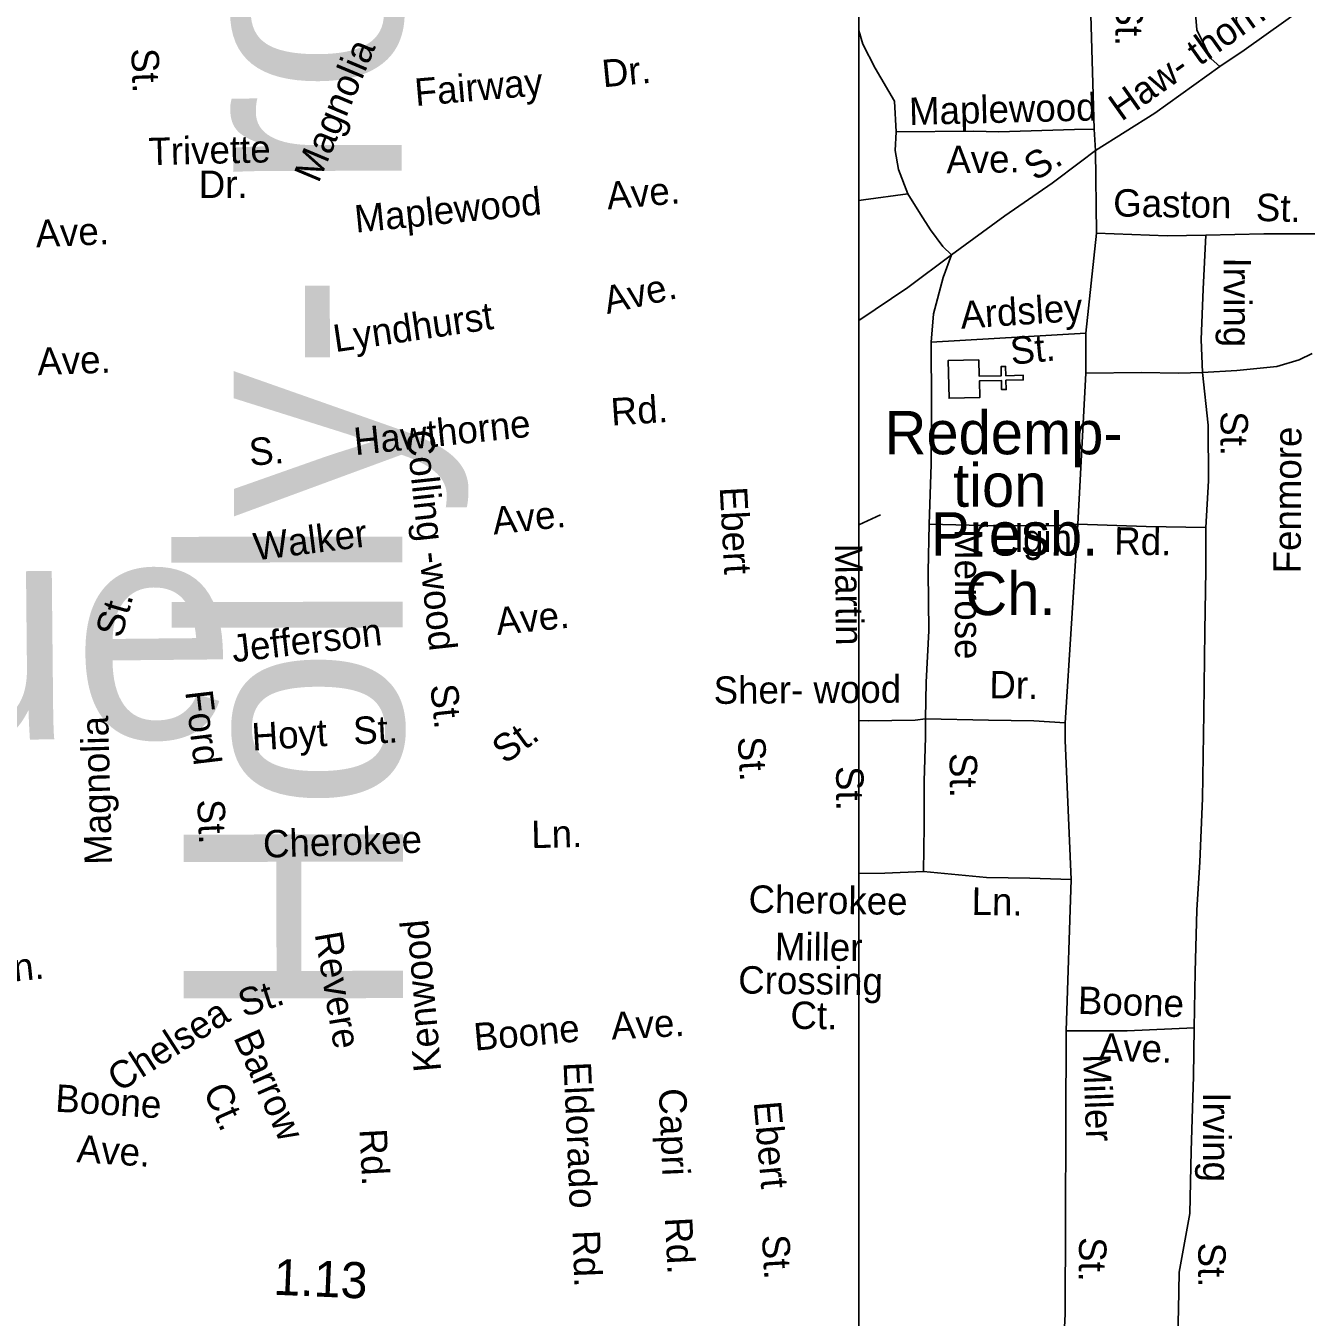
# Model space of a CAD drawing. Extents: x 1553981 to 1780076, y 812965 to 996873.
# Drawn here: x 1631962 to 1632517, y 846992 to 847551 of the extents above; entities that cross this region are included whole.
import ezdxf

# ---------------------------------------------------------------- set-up
doc = ezdxf.new("R2010")
doc.units = 0
for name, color, linetype in [('Default', 7, 'Continuous'), ('Exist Cultural Church CELL', 7, 'Continuous'), ('Exist Hydrographic Creek Single Shore', 7, 'Continuous'), ('Exist Road Non-System Type 51 Label', 7, 'Continuous'), ('Exist Road Primary Interstate Rest Area CELL', 7, 'Continuous'), ('Exist Road Primary NC Service Mileage Hundredths English Label', 7, 'Continuous'), ('Map Preparation Border County Name Lower Right Label', 7, 'Continuous')]:
    doc.layers.add(name, color=color, linetype=linetype)

msp = doc.modelspace()

# ---------------------------------------------------------------- linework, layer by layer
at = {"layer": 'Default'}
msp.add_lwpolyline([(1632323.05, 848155.4), (1636375.85, 848155.4), (1636375.85, 845052.3), (1632323.05, 845052.3)], close=True, dxfattribs=at)
at = {"layer": 'Exist Cultural Church CELL'}
msp.add_lwpolyline([(1632375.06, 847406.4), (1632375.25, 847399.29), (1632384.76, 847399.52), (1632384.67, 847403.52), (1632386.66, 847403.57), (1632386.76, 847399.57), (1632394.27, 847399.75), (1632394.32, 847397.75), (1632386.81, 847397.57), (1632386.91, 847393.57), (1632384.91, 847393.52), (1632384.81, 847397.52), (1632375.3, 847397.29), (1632375.46, 847390.08), (1632362.16, 847389.76), (1632361.76, 847406.08)], close=True, dxfattribs=at)
at = {"layer": 'Exist Hydrographic Creek Single Shore'}
msp.add_lwpolyline([(1632323.05, 847334.99), (1632332.45, 847339.29)], dxfattribs=at)
at = {"layer": 'Map Preparation Border County Name Lower Right Label'}
for p, q in [((1632423.58, 847555.92), (1632425, 847506.37)), ((1632425, 847506.37), (1632425.64, 847497.09)), ((1632425.64, 847497.09), (1632426.07, 847461.26)), ((1632426.07, 847461.26), (1632421.4, 847418.04)), ((1632363.25, 847451.87), (1632359.66, 847442.04)), ((1632354.37, 847414.04), (1632421.4, 847418.04)), ((1632421.4, 847418.04), (1632421.4, 847400.69)), ((1632421.4, 847400.69), (1632417.98, 847335.23)), ((1632417.98, 847335.23), (1632412.49, 847249.27)), ((1632415, 847181.37), (1632412.85, 847115.81)), ((1632412.85, 847115.81), (1632412.41, 846993.09)), ((1632412.41, 846993.09), (1632412.02, 846984.64))]:
    msp.add_line(p, q, dxfattribs=at)
for points in [[(1632479.44, 847533.43), (1632475.74, 847536.84), (1632472.9, 847542.24), (1632469.49, 847549.36), (1632468.22, 847565.56), (1632468.11, 847591.8), (1632465.86, 847619.12), (1632464.69, 847639.06), (1632463.91, 847657.44)], [(1632521.17, 847563.12), (1632508.09, 847553.45), (1632489.96, 847540.54), (1632479.44, 847533.43)], [(1632339.23, 847505.2), (1632338.51, 847518.46), (1632330.21, 847532.69), (1632324.76, 847543.12), (1632323.05, 847549.01)], [(1632479.44, 847533.43), (1632451.3, 847513.23), (1632425.64, 847497.09)], [(1632344.35, 847478.32), (1632340.23, 847488.85), (1632338.81, 847497.09), (1632339.23, 847505.2)], [(1632425, 847506.37), (1632416.47, 847506.13), (1632383.53, 847505.18), (1632372.87, 847505.42), (1632339.23, 847505.2)], [(1632425.64, 847497.09), (1632419.11, 847492.26), (1632406.88, 847483.01), (1632386.28, 847468.79), (1632363.25, 847451.87)], [(1632323.05, 847475.49), (1632325.16, 847475.76), (1632344.35, 847478.32)], [(1632363.25, 847451.87), (1632359.42, 847455.57), (1632354.16, 847462.68), (1632349.84, 847469.51), (1632344.35, 847478.32)], [(1632473.41, 847460.42), (1632456.64, 847460.13), (1632426.07, 847461.26)], [(1632473.41, 847460.42), (1632472.28, 847437.1), (1632471.42, 847415.19), (1632471.99, 847400.97)], [(1632521.73, 847460.99), (1632513.49, 847460.99), (1632498.43, 847460.99), (1632473.41, 847460.42)], [(1632363.25, 847451.87), (1632344.3, 847437.83), (1632323.05, 847423.49)], [(1632359.66, 847442.04), (1632355.38, 847426.36), (1632354.37, 847414.04)], [(1632354.37, 847414.04), (1632354.58, 847387.15), (1632354.37, 847361.09), (1632353.57, 847335.23)], [(1632519.46, 847409.22), (1632513.78, 847406.38), (1632504.11, 847403.53), (1632486.77, 847401.83), (1632471.99, 847400.97)], [(1632471.99, 847400.97), (1632461.47, 847400.69), (1632445.56, 847400.97), (1632421.4, 847400.69)], [(1632471.99, 847400.97), (1632474.35, 847378.08), (1632474.49, 847354.09), (1632473.43, 847333.87)], [(1632353.57, 847335.23), (1632353.11, 847314.69), (1632353.39, 847289.1), (1632352.26, 847266.9), (1632351.97, 847250.97)], [(1632417.98, 847335.23), (1632409.24, 847334.68), (1632382.49, 847334.59), (1632353.57, 847335.23)], [(1632473.43, 847333.87), (1632447.47, 847334.25), (1632417.98, 847335.23)], [(1632473.43, 847333.87), (1632473.4, 847315.39), (1632472.99, 847288.91), (1632472.47, 847253.42), (1632471.9, 847216.46), (1632470.74, 847189), (1632469.41, 847168.04), (1632468.77, 847141.31), (1632468.38, 847117.08)], [(1632351.97, 847250.97), (1632347.43, 847250.4), (1632327.25, 847250.12), (1632323.05, 847250.19)], [(1632351.97, 847250.97), (1632351.97, 847243.01), (1632351.35, 847224.02), (1632351.35, 847204.4), (1632351.06, 847184.78)], [(1632412.49, 847249.27), (1632398.86, 847250.12), (1632379.25, 847250.4), (1632351.97, 847250.97)], [(1632412.49, 847249.27), (1632412.49, 847241.59), (1632415, 847181.37)], [(1632323.05, 847183.93), (1632334.27, 847184.16), (1632351.06, 847184.78)], [(1632351.06, 847184.78), (1632378.34, 847182.22), (1632397.09, 847181.94), (1632415, 847181.37)], [(1632468.38, 847117.08), (1632439.24, 847115.81), (1632412.85, 847115.81)], [(1632468.38, 847117.08), (1632468.08, 847096.1), (1632467.08, 847063.88), (1632466.42, 847036.65), (1632461.79, 847011.3), (1632461.6, 846994.94), (1632461.32, 846984.83)]]:
    msp.add_lwpolyline(points, dxfattribs=at)

# ---------------------------------------------------------------- texts
at = {"layer": 'Exist Road Non-System Type 51 Label'}
for s, height, rotation, p in [('Holly- rood', 95, 90.0906, (1632125.72, 847119.57)), ('Haw- thorne', 11.875, 35.3661, (1632436.8, 847509.45)), ('St.', 11.875, 269.3672, (1632434.4, 847561.72)), ('Magnolia', 11.875, 67.2933, (1632089.06, 847482.6)), ('St.', 11.875, 271.951, (1632007.94, 847541.23)), ('Dr.', 11.875, 5.5368, (1632212.38, 847524.43)), ('Fairway', 11.875, 4.924, (1632131.19, 847516.34)), ('Maplewood', 11.875, 1.4194, (1632344.97, 847508.12)), ('Trivette', 11.875, 1.4215, (1632015.52, 847490.68)), ('Ave.', 11.875, 0.8034, (1632361.04, 847487.2)), ('S.', 11.875, 32.6776, (1632399.55, 847483.56)), ('Dr.', 11.875, 0.0602, (1632037.19, 847476.51)), ('Maplewood', 11.875, 5.6666, (1632105.24, 847461.49)), ('Ave.', 11.875, 4.8972, (1632214.32, 847471.55)), ('Gaston', 11.875, 359.1185, (1632433.18, 847468.55)), ('St.', 11.875, 358.3668, (1632494.92, 847466.63)), ('Ave.', 11.875, 2.5464, (1631966.75, 847455.12)), ('Irving', 11.875, 269.9641, (1632481.11, 847450.78)), ('Ave.', 11.875, 12.8414, (1632214.06, 847426.19)), ('Ardsley', 11.875, 3.756, (1632367.43, 847419.91)), ('Lyndhurst', 11.875, 8.3685, (1632096.32, 847409.72)), ('St.', 11.875, 5.7775, (1632389.28, 847404.28)), ('Ave.', 11.875, 2.033, (1631967.46, 847399.76)), ('Rd.', 11.875, 3.8626, (1632216.04, 847377.9)), ('Hawthorne', 11.875, 6.0423, (1632104.99, 847365.11)), ('St.', 11.875, 269.916, (1632479.76, 847384.2)), ('Colling -wood', 11.875, 276.1269, (1632126.96, 847375.54)), ('Fenmore', 11.875, 89.6693, (1632514.43, 847313.95)), ('S.', 11.875, 4.7456, (1632059.44, 847360.53)), ('Ebert', 11.875, 273.0882, (1632262.8, 847351.18)), ('Ave.', 11.875, 6.141, (1632164.97, 847330.73)), ('Sprague', 95, 0.5762, (1631573.43, 847238.03)), ('Walker', 11.875, 7.1447, (1632061.66, 847319.52)), ('Melrose', 11.875, 270.1004, (1632364.65, 847333.14)), ('Elgin', 11.875, 0.1775, (1632380.09, 847323.15)), ('Rd.', 11.875, 359.169, (1632433.65, 847322.12)), ('Martin', 11.875, 270.5598, (1632312.76, 847326.78)), ('St.', 11.875, 73.987, (1632003.63, 847285.5)), ('Ave.', 11.875, 5.8705, (1632166.48, 847287.21)), ('Jefferson', 11.875, 6.6179, (1632052.16, 847275.41)), ('Sher- wood', 11.875, 0.3806, (1632260.23, 847257.41)), ('Dr.', 11.875, 359.1524, (1632379.54, 847259.88)), ('St.', 11.875, 276.1014, (1632137.41, 847265.46)), ('Ford', 11.875, 276.7728, (1632031.31, 847262.73)), ('Magnolia', 11.875, 91.4943, (1631999.62, 847187.87)), ('St.', 11.875, 2.7559, (1632104.34, 847239.85)), ('Hoyt', 11.875, 3.4618, (1632060.46, 847237.21)), ('St.', 11.875, 35.9758, (1632169.79, 847231.04)), ('St.', 11.875, 273.247, (1632270.6, 847242.98)), ('St.', 11.875, 270.4991, (1632362.4, 847236.11)), ('St.', 11.875, 270.2151, (1632313.24, 847230.48)), ('St.', 11.875, 272.7042, (1632036.49, 847215.84)), ('Cherokee', 11.875, 1.8365, (1632065.18, 847190.77)), ('Ln.', 11.875, 1.2592, (1632181.31, 847194.94)), ('Cherokee', 11.875, 359.1634, (1632275.25, 847167)), ('Ln.', 11.875, 359.1464, (1632371.86, 847166.06)), ('Kenwood', 11.875, 95.0156, (1632142.2, 847098.5)), ('Revere', 11.875, 279.5945, (1632087.34, 847157.8)), ('Miller', 11.875, 359.323, (1632286.65, 847146.44)), ('Ln.', 11.875, 6.0825, (1631948.66, 847136.2)), ('Crossing', 11.875, 359.323, (1632270.8, 847132)), ('St.', 11.875, 17.8848, (1632056.59, 847121.65)), ('Boone', 11.875, 358.145, (1632417.83, 847123.2)), ('Chelsea', 11.875, 32.8065, (1632002.69, 847088.96)), ('Ave.', 11.875, 2.8761, (1632216.09, 847112.03)), ('Ct.', 11.875, 359.323, (1632293.41, 847116.69)), ('Boone', 11.875, 5.0844, (1632156.81, 847107.21)), ('Barrow', 11.875, 293.9428, (1632052.06, 847112.94)), ('Ave.', 11.875, 358.145, (1632426.87, 847103)), ('Eldorado', 11.875, 272.488, (1632195.17, 847102.17)), ('Miller', 11.875, 272.0938, (1632420.18, 847105.6)), ('Boone', 11.875, 356.2847, (1631974.8, 847080.86)), ('Ct.', 11.875, 293.9428, (1632038.94, 847089.98)), ('Capri', 11.875, 272.4209, (1632236.43, 847090.72)), ('Ebert', 11.875, 275.0589, (1632277.52, 847084.88)), ('Irving', 11.875, 269.9641, (1632472.2, 847089.19)), ('Ave.', 11.875, 356.2847, (1631984.09, 847058.97)), ('Rd.', 11.875, 272.9958, (1632106.74, 847073.16)), ('Rd.', 11.875, 273.0031, (1632239.02, 847034.8)), ('Rd.', 11.875, 272.1287, (1632199.06, 847029.3)), ('St.', 11.875, 273.389, (1632281.07, 847027.26)), ('St.', 11.875, 269.3672, (1632418.53, 847026.53)), ('St.', 11.875, 269.916, (1632470.11, 847024.11))]:
    msp.add_text(s, height=height, rotation=rotation, dxfattribs=at).set_placement(p)
at = {"layer": 'Exist Road Primary Interstate Rest Area CELL'}
for s, p in [('Redemp-', (1632334.24, 847365.53)), ('tion', (1632363.9, 847342.78)), ('Presb.', (1632354.31, 847321.68)), ('Ch.', (1632369.26, 847295.87))]:
    msp.add_text(s, height=18.75, dxfattribs=at).set_placement(p)
at = {"layer": 'Exist Road Primary NC Service Mileage Hundredths English Label'}
msp.add_text('1.13', height=15.625, rotation=357.5562, dxfattribs=at).set_placement((1632069.34, 847001.55))

doc.saveas('drawing.dxf')
